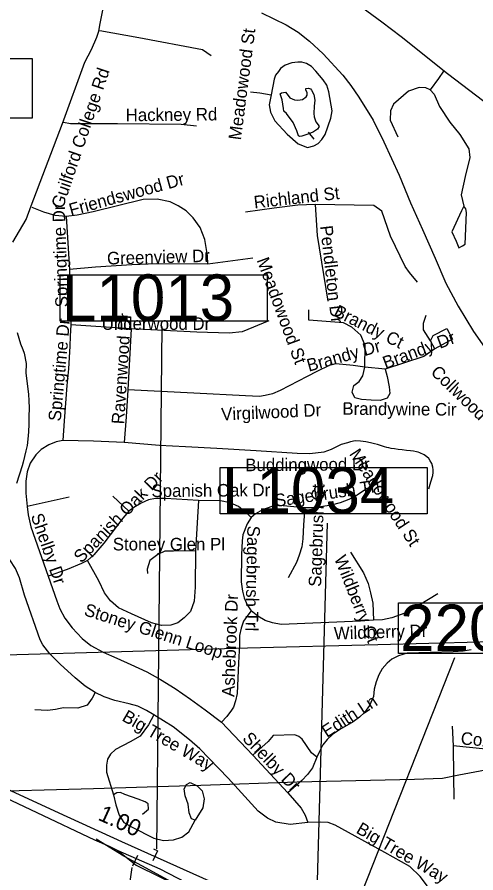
# Model space of a CAD drawing. Extents: x 1662474 to 1856135, y 779280 to 917889.
# Drawn here: x 1734056 to 1737521, y 841234 to 847701 of the extents above; entities that cross this region are included whole.
import ezdxf

# ---------------------------------------------------------------- set-up
doc = ezdxf.new("R2010")
doc.units = 0
for name, color, linetype in [('Exist Hydrographic Misc Water Feature', 7, 'Continuous'), ('Exist Hydrographic Pond Under 1500 Sq Ft', 7, 'Continuous'), ('Exist Railroad Mainline', 7, 'Continuous'), ('Exist Road Non-System Type 51', 7, 'Continuous'), ('Exist Road Non-System Type 51 Label', 7, 'Continuous'), ('Exist Road Primary Interstate Divided Center Attributed', 7, 'Continuous'), ('Exist Road Primary Interstate Ramp 1 Lane Attributed', 7, 'Continuous'), ('Exist Road Primary Interstate Service Mileage Tenths English Label', 7, 'Continuous'), ('Exist Road Primary Interstate Structure Cantilever Sign CELL', 7, 'Continuous'), ('Exist Road Primary Interstate Structure Cantilever Sign Number Label', 7, 'Continuous'), ('Exist Road Primary Interstate Structure Ovrhead Sign CELL', 7, 'Continuous'), ('Exist Road Secondary Structure Standard Bridge Number Label', 7, 'Continuous'), ('Exist Road Secondary Type 51 Attributed', 7, 'Continuous'), ('Exist Road Secondary Type 51 Label', 7, 'Continuous'), ('Exist Road Secondary Type 51 Undivided 4 Lane Attributed', 7, 'Continuous'), ('Exist Utilities Electrical Transmission Line', 7, 'Continuous')]:
    doc.layers.add(name, color=color, linetype=linetype)

msp = doc.modelspace()

# ---------------------------------------------------------------- linework, layer by layer
at = {"layer": 'Exist Hydrographic Misc Water Feature'}
msp.add_line((1736253.3, 846830.7), (1736297.8, 846777.3), dxfattribs=at)
msp.add_lwpolyline([(1734055.5, 845316.3), (1734082.8, 845230.5), (1734098.4, 845189.9), (1734110.3, 845160.1), (1734125.5, 845081.9), (1734122.8, 845009.7), (1734143.3, 844850.1), (1734144.7, 844801.7), (1734146.4, 844747.5), (1734145.6, 844680.2), (1734144.9, 844623.6), (1734142.7, 844566.2), (1734138, 844512.1), (1734131.6, 844463.8), (1734123.2, 844422.2), (1734102.3, 844338.1), (1734094.1, 844308.7), (1734051, 844175)], dxfattribs=at)
at = {"layer": 'Exist Hydrographic Pond Under 1500 Sq Ft'}
msp.add_lwpolyline([(1736266, 846820.9), (1736207.3, 846800.1), (1736191.7, 846797.5), (1736180, 846802.7), (1736169.5, 846841.8), (1736140.8, 846903), (1736090, 846973.4), (1736070.4, 846990.4), (1736067.8, 847011.2), (1736058.7, 847076.4), (1736043.1, 847122), (1736052.2, 847128.5), (1736083.5, 847133.7), (1736103, 847108.9), (1736116.1, 847089.4), (1736150, 847076.4), (1736177.4, 847072.4), (1736211.2, 847079), (1736239.9, 847098.5), (1736246.4, 847111.5), (1736247.8, 847127.2), (1736236, 847150.6), (1736237.3, 847162.4), (1736256.9, 847163.7), (1736271.2, 847158.5), (1736280.3, 847149.3), (1736296, 847115.5), (1736305.1, 847073.8), (1736298.6, 847028.1), (1736297.3, 846973.4), (1736299.9, 846946), (1736311.6, 846909.6), (1736328.6, 846886.1), (1736336.4, 846873.1), (1736324.7, 846853.5), (1736293.4, 846832.7), (1736266, 846820.9)], dxfattribs=at)
at = {"layer": 'Exist Railroad Mainline'}
msp.add_lwpolyline([(1735902.7, 847731.9), (1736088, 847641.9), (1736178.9, 847586.8), (1736264.8, 847520.1), (1736367.8, 847422.9), (1736516.2, 847261.2), (1736575.3, 847184.6), (1736636.5, 847095.9), (1736744.6, 846920.8), (1736826.9, 846757.8), (1736940.3, 846506.4), (1737026.3, 846297.6), (1737118, 846096.4), (1737213.8, 845879.3), (1737293.8, 845690.4), (1737387.5, 845516.4), (1737504.1, 845324), (1737622.3, 845156.7)], dxfattribs=at)
at = {"layer": 'Exist Road Non-System Type 51'}
for p, q in [((1734426.4, 846193), (1734451.5, 845794.4)), ((1735837.1, 845878.6), (1735496.1, 845833.8)), ((1734451.5, 845794.4), (1734461.2, 845375.4)), ((1734917.6, 845344.2), (1734461.2, 845375.4)), ((1734917.6, 845344.2), (1734891.4, 844882.9)), ((1737211.1, 845194.4), (1737177.5, 845254.8)), ((1736835.2, 845041.1), (1736682.8, 845054.5)), ((1734448.6, 844072.4), (1734132.6, 844001.2)), ((1734780.1, 844081), (1734899, 843966)), ((1735426.4, 844048.7), (1735403.5, 843666.4)), ((1735600.9, 842373.4), (1735837.4, 842123.6)), ((1737342.9, 842341.4), (1737348.6, 842193.9)), ((1735837.4, 842123.6), (1736100.9, 841839.6))]:
    msp.add_line(p, q, dxfattribs=at)
for points in [[(1735521.1, 847409), (1735456, 847452.4), (1734976.5, 847543.9), (1734780.1, 847579.1), (1734680.1, 847598)], [(1735973.6, 847112.9), (1735960.9, 847038.9), (1735969.4, 846982.8), (1736001.6, 846917.9), (1736095.4, 846816.9), (1736177.5, 846744.2), (1736248.4, 846716.1), (1736296.6, 846728.4), (1736329.8, 846746.6), (1736358.1, 846776.8), (1736381.6, 846813), (1736424.8, 846936.1), (1736435.2, 846993.5), (1736410.9, 847135.5), (1736395.6, 847186.4), (1736367.2, 847226.4), (1736310.9, 847291.9), (1736279.9, 847326.9), (1736242.1, 847351.2), (1736207.6, 847361.2), (1736175.4, 847359.7), (1736131.9, 847353.9), (1736080.4, 847337.6), (1736046.5, 847311.1), (1736029.8, 847288.5), (1736007.9, 847261.2), (1735997.4, 847231.4), (1735973.6, 847112.9)], [(1737275.6, 847292.8), (1737239.4, 847237.4), (1737175.4, 847150.5)], [(1737175.4, 847150.5), (1737143.1, 847165.7), (1737092.9, 847168.4), (1737011.9, 847141), (1736898.5, 847042.9), (1736875.9, 846991.7), (1736872.8, 846922.4), (1736930.8, 846795.4)], [(1735817.9, 847135.5), (1735888, 847127.7), (1735973.6, 847112.9)], [(1737175.4, 847150.5), (1737206.6, 847118.8), (1737247, 847025), (1737322.9, 846907.4), (1737399.8, 846813), (1737467.5, 846706.2), (1737474.1, 846640.5), (1737439.4, 846496.7), (1737409.8, 846357.1), (1737428.9, 846271.2)], [(1735411.1, 846876.8), (1735294, 846888.6), (1734815.1, 846893.9), (1734458.6, 846893.5), (1734407.4, 846905.1)], [(1735496.1, 845833.8), (1735493.2, 845899.1), (1735474.6, 846020.4), (1735438.1, 846110.9), (1735386.6, 846184.4), (1735331.9, 846237.1), (1735272.2, 846275.4), (1735211.6, 846303.5), (1735114, 846325.4), (1735007.9, 846323.2), (1734631.4, 846229.8), (1734510.1, 846204.4), (1734426.4, 846193)], [(1734426.4, 846193), (1734342.6, 846200.9), (1734258.6, 846227.2), (1734168.6, 846263.1)], [(1736306.9, 846285.7), (1736176.4, 846278.6), (1735998.5, 846257.6), (1735780.6, 846225.4)], [(1736306.9, 846285.7), (1736322.6, 846051.4), (1736401.6, 845555.2)], [(1737080.6, 845698.2), (1737020.2, 845771.2), (1736988, 845817.2), (1736875.4, 846045), (1736810.9, 846234.8), (1736749.6, 846276.2), (1736306.9, 846285.7)], [(1737428.9, 846271.2), (1737411.9, 846237.9), (1737339.9, 846077.9), (1737371.9, 846007.2), (1737391.9, 845957.6), (1737419.8, 845971.8), (1737438.9, 845985.2), (1737450.9, 846223.5), (1737443.9, 846252.6), (1737428.9, 846271.2)], [(1735496.1, 845833.8), (1735107.9, 845835.6), (1734922.6, 845829.2), (1734648.9, 845810.6), (1734451.5, 845794.4)], [(1736682.8, 845054.5), (1736684.9, 845219), (1736651, 845296.2), (1736584.9, 845358.2), (1736521.4, 845390.9), (1736258.9, 845409.9), (1736259.9, 845487.8)], [(1737177.5, 845254.8), (1737124.4, 845338.2), (1737125.5, 845388.1), (1737146.2, 845449.2)], [(1734461.2, 845375.4), (1734457.4, 845288.6), (1734454.6, 845214.6), (1734445, 845044), (1734431.4, 844916.7), (1734412.4, 844650), (1734400.9, 844501.2)], [(1735957.9, 845406.7), (1735754.6, 845321.4), (1735656.8, 845311.9), (1735412.9, 845320.1), (1734917.6, 845344.2)], [(1737177.5, 845254.8), (1737197.4, 845294.1), (1737302.6, 845348.4), (1737345.1, 845268.1), (1737211.1, 845194.4)], [(1737211.1, 845194.4), (1737128.6, 845135), (1736835.2, 845041.1)], [(1736682.8, 845054.5), (1736594.2, 845066.9), (1736464.1, 845080.2), (1736411.9, 845067.9), (1736319.8, 845021.9), (1736246.8, 844983.9)], [(1736835.2, 845041.1), (1736849.6, 844985.7), (1736867.2, 844905.7), (1736870.1, 844855.5), (1736851, 844821.7), (1736798.5, 844804.1), (1736730.8, 844805.7), (1736656.5, 844812.2), (1736607.6, 844823.2), (1736587.4, 844866.2), (1736599.5, 844916.4), (1736639.9, 844947.4), (1736665.9, 844990.4), (1736682.8, 845054.5)], [(1736246.8, 844983.9), (1736042.6, 844878.6), (1735985.6, 844854.2), (1735930.2, 844842.2), (1735887.1, 844832.7), (1735834.4, 844835.4), (1735781.9, 844837.9), (1735389.9, 844858.2), (1734891.4, 844882.9)], [(1734891.4, 844882.9), (1734878.9, 844678.9), (1734865.1, 844485.2)], [(1734400.9, 844501.2), (1734350, 844491.2), (1734296.1, 844468.7), (1734238.6, 844433.5), (1734198.5, 844393.9), (1734154.9, 844330.9), (1734131.1, 844265), (1734122.4, 844193.6), (1734122.4, 844103.9), (1734132.6, 844001.2)], [(1734865.1, 844485.2), (1734633.9, 844495.2), (1734400.9, 844501.2)], [(1736503.8, 844470.2), (1736427.9, 844433.8), (1736372.5, 844412.2), (1736267.2, 844399.9), (1736169.9, 844402.8), (1735861.5, 844421.9), (1735565.6, 844439.5), (1735327.6, 844452.4), (1735131.6, 844463.7), (1734865.1, 844485.2)], [(1737164.6, 844136.1), (1737180.9, 844189.1), (1737194.8, 844235.6), (1737198.1, 844259.2), (1737197.9, 844278.9), (1737194.8, 844300.9), (1737187.4, 844326.7), (1737175.9, 844346.6), (1737164.6, 844363.9), (1737149.9, 844376.5), (1737131.5, 844391.8), (1737097.6, 844408.9), (1737085.1, 844413), (1737071.4, 844416.4), (1737050.4, 844419.9), (1737026.9, 844422.8), (1736996.9, 844426.2), (1736963.9, 844430.1), (1736933.1, 844434), (1736905.9, 844437.7), (1736882.1, 844441.4), (1736862.5, 844445.6), (1736847.2, 844449.5), (1736830.8, 844453.9), (1736800.1, 844463.7), (1736777.8, 844469.7), (1736754.4, 844475.2), (1736724.1, 844483.4), (1736690.1, 844490.9), (1736650.6, 844497.2), (1736609.5, 844497.5), (1736573, 844491.5), (1736551, 844484.4), (1736503.8, 844470.2)], [(1734645, 842597), (1734568.9, 842645.4), (1734493.9, 842708.9), (1734382.5, 842810.4), (1734302.4, 842888.1), (1734251, 842956.9), (1734229.8, 842995.8), (1734112.6, 843333.2), (1734075.1, 843463.4), (1734044.8, 843533.2), (1734002.1, 843599.7), (1733951, 843662.1), (1733878.6, 843727.2), (1733808.5, 843768.4), (1733742.1, 843795.9), (1733480.6, 843888.6), (1733369.4, 843928.5), (1733244.5, 843988.6), (1733125.6, 844061.1), (1733038.1, 844116.2), (1732950.5, 844181.2), (1732851.9, 844268.7), (1732746.6, 844367.9)], [(1736701.1, 844141.9), (1736625.2, 844089.2), (1736561.8, 844055), (1736495.6, 844029.6), (1736427.6, 844012), (1736349.6, 843999.9), (1736280.6, 843993.4), (1736227.9, 843993.1)], [(1735426.4, 844048.7), (1735176.1, 844062.1), (1735100.6, 844062.1), (1735047.9, 844052.7), (1734994.1, 844027.4), (1734936.4, 843994.9), (1734899, 843966)], [(1734132.6, 844001.2), (1734139.8, 843939.8), (1734159.9, 843849.8), (1734289.9, 843477.1)], [(1735823.6, 843918.8), (1735796.6, 843945.9), (1735761.5, 843974.2), (1735727.9, 844001.2), (1735664.4, 844030.9), (1735592.8, 844045.6), (1735426.4, 844048.7)], [(1736227.9, 843993.1), (1736038.6, 844009.4), (1735979.4, 844002.5), (1735910.4, 843978.4), (1735857.6, 843945.9), (1735823.6, 843918.8)], [(1736227.9, 843993.1), (1736220, 843863.4), (1736213.1, 843757.1), (1736206.4, 843696.8), (1736187.5, 843635.1), (1736165.1, 843578.9), (1736102.1, 843464.5)], [(1734899, 843966), (1734855.1, 843914.6), (1734711.4, 843724.9), (1734636.4, 843637.2), (1734588.9, 843593.6)], [(1735823.6, 843918.8), (1735794, 843870.2), (1735761.8, 843789.4), (1735755.1, 843742.4), (1735749.9, 843637.7), (1735748.1, 843432.2), (1735757.6, 843361.9), (1735770.9, 843313.2), (1735793, 843259.2), (1735825, 843213.2)], [(1735403.5, 843666.4), (1735401.9, 843393.1), (1735392.8, 843286.2), (1735365.9, 843208.4), (1735318.1, 843160.5), (1735269.6, 843123.8), (1735216.9, 843105.2), (1735146.5, 843102.5), (1735071.8, 843123), (1734920.4, 843190.8), (1734821.4, 843235.6), (1734762.6, 843288.4), (1734715.1, 843351.1), (1734673.9, 843439.5), (1734588.9, 843593.6)], [(1735403.5, 843666.4), (1735237.1, 843665.8), (1735170.9, 843663.7), (1735118.1, 843639), (1735058.6, 843593.4), (1735039.4, 843528), (1735039.8, 843497)], [(1736574.1, 843656.9), (1736671.1, 843501.2), (1736706.4, 843421.4), (1736723.9, 843351.1), (1736743.1, 843272.6), (1736748.4, 843144.5)], [(1734588.9, 843593.6), (1734543.6, 843571), (1734435, 843526.2), (1734289.9, 843477.1)], [(1734289.9, 843477.1), (1734354.9, 843288.4), (1734378.9, 843228.5), (1734417.4, 843159.8), (1734472.5, 843084.4), (1734546.2, 843005.7), (1734613.8, 842951.9), (1734705.1, 842900.4), (1734809, 842855.4), (1734915.4, 842808.1), (1735036.4, 842753.4), (1735140, 842694.2), (1735249.1, 842628), (1735366.8, 842546.7), (1735476.4, 842465.5), (1735600.9, 842373.4)], [(1737233.6, 843342.9), (1737091.6, 843257.9), (1736983.5, 843197), (1736884.9, 843161.9), (1736816.1, 843146.6), (1736748.4, 843144.5)], [(1735825, 843213.2), (1735791.4, 843170.2), (1735767, 843136.2), (1735748.9, 843083.9), (1735734.4, 843027.5), (1735734.4, 842956.4), (1735727.6, 842820.9), (1735717.1, 842588.1), (1735706.6, 842533), (1735690.4, 842486.5), (1735675.1, 842462.7), (1735639.6, 842414.4), (1735600.9, 842373.4)], [(1736748.4, 843144.5), (1736648.4, 843136.2), (1736049.4, 843111.8), (1735984.6, 843122.5), (1735929.1, 843141.7), (1735875.1, 843172.6), (1735825, 843213.2)], [(1737486.4, 842920.1), (1737424.1, 842909.1), (1737348.6, 842904.9), (1737002.4, 842892.9), (1736937.4, 842874.2), (1736884.9, 842848.2), (1736851, 842818.6), (1736813.1, 842775), (1736788.2, 842731.2), (1736767.2, 842678.7), (1736752.2, 842622.5), (1736747, 842566.4), (1736717.4, 842499.2), (1736680.9, 842446.9), (1736641.5, 842409.9), (1736593, 842375.2), (1736494.2, 842318), (1736437.4, 842280.5), (1736398.2, 842242.4), (1736364.4, 842202), (1736337.4, 842146.7), (1736320, 842108.9)], [(1734645, 842597), (1734623.1, 842553.5), (1734584.6, 842501), (1734515.1, 842479.2), (1734407.6, 842479.8), (1734380.6, 842474.8), (1734345, 842467.9), (1734286.1, 842461.6), (1734190.4, 842465.2)], [(1735089.9, 842427.8), (1735034.1, 842460.2), (1734968.9, 842494.2), (1734902.8, 842511.5), (1734794.9, 842536.2), (1734712.6, 842562.9), (1734645, 842597)], [(1735089.9, 842427.8), (1735049.1, 842352.2), (1734985.1, 842266.6), (1734909, 842222.8), (1734800.1, 842165.2), (1734761.5, 842131.4), (1734738.9, 842092.6), (1734730.5, 842046.9), (1734731.4, 841995.2), (1734785.1, 841822.5)], [(1736251, 841614.1), (1736117.4, 841599.2), (1736009, 841618.1), (1735948.1, 841646.4), (1735877.8, 841700.5), (1735650.8, 841950.4), (1735435.8, 842171.1), (1735357, 842239.9), (1735234.5, 842336.2), (1735089.9, 842427.8)], [(1736320, 842108.9), (1736280.6, 842140.9), (1736209, 842244), (1736183.2, 842264.2), (1736153.6, 842276.6), (1735988.8, 842271.1), (1735952.4, 842226.4), (1735837.4, 842123.6)], [(1737956.4, 842144), (1737912.1, 842138.2), (1737869.1, 842141.4), (1737348.6, 842193.9)], [(1737348.6, 842193.9), (1737350.9, 841964.2), (1737355.1, 841789.9)], [(1736320, 842108.9), (1736287.5, 842027.8), (1736249.4, 841976.4), (1736206.4, 841931.7), (1736100.9, 841839.6)], [(1735401.9, 841633), (1735372.2, 841641.4), (1735356, 841687.1), (1735347.9, 841754.2), (1735325, 841815.4), (1735316.9, 841869.2), (1735335.8, 841902), (1735362.9, 841916.5), (1735416.9, 841891.2), (1735454.6, 841853.2), (1735469.6, 841792.6), (1735457.6, 841726.2), (1735401.9, 841633)], [(1735003.8, 841677.6), (1735049.1, 841714.1), (1735046.5, 841754.5), (1735022.4, 841770.5), (1734971.2, 841789.7), (1734868.9, 841825.9), (1734836.9, 841840.1), (1734810.1, 841839), (1734785.1, 841822.5)], [(1734785.1, 841822.5), (1734801.4, 841747.2), (1734827.6, 841668.7), (1734861.5, 841613.6), (1734925.2, 841578.7), (1735089.1, 841496.5), (1735162.9, 841478.9), (1735237.1, 841483.2), (1735299.2, 841504.7), (1735353.4, 841543.8), (1735401.9, 841633)], [(1736100.9, 841839.6), (1736200.9, 841723.4), (1736232.1, 841670.9), (1736251, 841614.1)], [(1737209.8, 841035.7), (1737148.4, 841142.2), (1737099.8, 841205.8), (1737021.4, 841281.9), (1736832.1, 841388.2), (1736457.9, 841593.9), (1736405.1, 841614.1), (1736351, 841618.1), (1736251, 841614.1)], [(1735906.6, 840497.6), (1735937.6, 840527.2), (1735947.1, 840546.2), (1735951.8, 840572.4), (1735947.6, 840599.4), (1735938.6, 840628.6), (1735907.6, 840671.9), (1735864.4, 840728.6), (1735807.6, 840788.2), (1735743.9, 840846.2), (1735672.2, 840905.8), (1735573.6, 840970.9), (1735495.4, 841014.1), (1735031.6, 841269.5), (1734862.6, 841360.1), (1734652.6, 841487.4)]]:
    msp.add_lwpolyline(points, dxfattribs=at)
at = {"layer": 'Exist Road Primary Interstate Divided Center Attributed'}
for points in [[(1733183.4, 842169.2), (1733284.7, 842121.5), (1733493.3, 842031.3), (1733586.1, 841988.1), (1733767.9, 841897.8), (1734641.5, 841483.5), (1734751, 841435), (1734817.7, 841402.7)], [(1735729, 841074), (1734847, 841467.7), (1734372.9, 841685.3), (1733510.1, 842083), (1733364.7, 842152.4)], [(1734817.7, 841402.7), (1735134.8, 841265), (1735526.5, 841061.2), (1736036.4, 840825), (1736081.9, 840803)]]:
    msp.add_lwpolyline(points, dxfattribs=at)
at = {"layer": 'Exist Road Primary Interstate Ramp 1 Lane Attributed'}
msp.add_lwpolyline([(1734817.7, 841402.7), (1734954.6, 841293.1), (1734970.3, 841285.3), (1735263.6, 841140.5), (1735549.1, 840980), (1735658.6, 840909.6), (1735752.4, 840843.1), (1735830.7, 840768.7), (1735893.2, 840694.4), (1735937.5, 840629.2), (1735946.2, 840609.5), (1735951.4, 840584), (1735955.1, 840564.6), (1735948, 840545.7), (1735938.7, 840523), (1735928.6, 840507.9), (1735916, 840490.3), (1735901.3, 840463.8)], dxfattribs=at)
at = {"layer": 'Exist Road Primary Interstate Structure Cantilever Sign CELL'}
for q in [(1735087.9, 841413.6), (1735080.8, 841323.8)]:
    msp.add_line((1735116.6, 841400.1), q, dxfattribs=at)
at = {"layer": 'Exist Road Primary Interstate Structure Cantilever Sign Number Label'}
for p, q in [((1735110.4, 841416.4), (1735151.3, 845362.4)), ((1736312.7, 840715), (1736401.3, 843876.4))]:
    msp.add_line(p, q, dxfattribs=at)
for points in [[(1734381.6, 845753.1), (1735944.6, 845753.1), (1735944.6, 845404.2), (1734381.6, 845404.2)], [(1735590.7, 844296.2), (1737153.7, 844296.2), (1737153.7, 843947.3), (1735590.7, 843947.3)]]:
    msp.add_lwpolyline(points, close=True, dxfattribs=at)
at = {"layer": 'Exist Road Primary Interstate Structure Ovrhead Sign CELL'}
for p, q in [((1734965.8, 841364.5), (1734928.8, 841284.1)), ((1734922.7, 841275.2), (1734451.4, 837916.4))]:
    msp.add_line(p, q, dxfattribs=at)
msp.add_lwpolyline([(1732274.5, 847386.8), (1734170.5, 847386.8), (1734170.5, 846937.8), (1732274.5, 846937.8)], close=True, dxfattribs=at)
at = {"layer": 'Exist Road Secondary Structure Standard Bridge Number Label'}
msp.add_line((1736527, 840748.4), (1737361.1, 842860.3), dxfattribs=at)
msp.add_lwpolyline([(1736935.9, 843275), (1737864.9, 843275), (1737864.9, 842890.9), (1736935.9, 842890.9)], close=True, dxfattribs=at)
at = {"layer": 'Exist Road Secondary Type 51 Attributed'}
msp.add_lwpolyline([(1734024.7, 845999.4), (1734123.3, 846170), (1734162.2, 846273.7), (1734399.8, 846897.3), (1734566.4, 847361.2), (1734616.8, 847457), (1734657.7, 847549.4), (1734673.3, 847594), (1734682.4, 847652.5), (1734704.9, 847766.6)], dxfattribs=at)
at = {"layer": 'Exist Road Secondary Type 51 Undivided 4 Lane Attributed'}
msp.add_lwpolyline([(1737632.7, 847021.5), (1737307.5, 847271.9), (1736957.7, 847552.1), (1736809.6, 847663.3), (1736658.3, 847772.6)], dxfattribs=at)
at = {"layer": 'Exist Utilities Electrical Transmission Line'}
for points in [[(1737935, 842987.8), (1736781.6, 842957.7), (1735796.4, 842932.2), (1734845.2, 842903.9), (1733966, 842879.2), (1733008.8, 842853.1), (1732253.9, 842835), (1731929, 842824.2), (1731751.3, 842818.3), (1731396.9, 842806.1), (1730962.4, 842790.5), (1730263.6, 842779.7)], [(1741028.8, 842329.1), (1740706.6, 842324.5), (1739933.6, 842312.6), (1739116.7, 842289), (1738926.3, 842283.1), (1738742, 842251.1), (1738424.8, 842184.3), (1738123.8, 842119.4), (1737726.7, 842035.4), (1737391.6, 841971), (1737269.2, 841946.3), (1737057, 841940.4), (1736172, 841919.6), (1735442.9, 841893.2), (1734633.8, 841867.7), (1733696.8, 841843.4), (1732699.5, 841813.9), (1731780.4, 841791.4), (1730871.2, 841760.9)]]:
    msp.add_lwpolyline(points, dxfattribs=at)

# ---------------------------------------------------------------- texts
at = {"layer": 'Exist Road Non-System Type 51 Label'}
for s, rotation, p in [('Meadowood St', 82.5708, (1735746.1, 846767.5)), ('Hackney Rd', 0.58196, (1734876.3, 846913.2)), ('Friendswood Dr', 15.53256, (1734463, 846196.3)), ('Richland St', 6.41178, (1735848.9, 846253.9)), ('Springtime Dr', 91.82086, (1734440.8, 845509.2)), ('Pendleton Dr', 276.62591, (1736343.6, 846120.9)), ('Greenview Dr', 1.52857, (1734736.3, 845830.6)), ('Meadowood St', 290.21332, (1735864.2, 845864.5)), ('Brandy Ct', 333.38641, (1736440.2, 845446.6)), ('Springtime Dr', 84.78511, (1734385.8, 844643.7)), ('Ravenwood Dr', 86.24377, (1734864, 844621.8)), ('Brandy Dr', 20.54595, (1736838.6, 845039.7)), ('Brandy Dr', 15.6782, (1736259.4, 845020.4)), ('Collwood Ct', 315.83732, (1737173.4, 845010.3)), ('Virgilwood Dr', 2.51206, (1735599.1, 844652.6)), ('Brandywine Cir', 359.51362, (1736512.4, 844695.9)), ('Meadowood St', 303.42899, (1736561.1, 844399.6)), ('Buddingwood Dr', 0.40503, (1735779.5, 844269)), ('Spanish Oak Dr', 45.76184, (1734541.2, 843569.8)), ('Sagebrush Trl', 8.2645, (1736010, 843999.2)), ('Spanish Oak Dr', 0.40503, (1735071.2, 844073.7)), ('Sagebrush Ct', 88.12329, (1736352, 843394.5)), ('Shelby Dr', 288.99413, (1734158.2, 843931.9)), ('Sagebrush Trl', 268.92304, (1735795.1, 843858.3)), ('Wildberry Ct', 291.75467, (1736448.7, 843610.8)), ('Ashebrook Dr', 87.91167, (1735696.4, 842562.3)), ('Stoney Glenn Loop', 342.24729, (1734555.4, 843182.5)), ('Wildberry Dr', 1.71167, (1736449.8, 842996.9)), ('Edith Ln', 32.93709, (1736395.7, 842252.6)), ('Big Tree Way', 329.74417, (1734841.5, 842388.4)), ('Shelby Dr', 313.57622, (1735751.5, 842243.6)), ('Cox Pl', 355.34233, (1737403.9, 842204.8)), ('Big Tree Way', 329.74417, (1736609.5, 841540.1))]:
    msp.add_text(s, height=95, rotation=rotation, dxfattribs=at).set_placement(p)
for s, p in [('Underwood Dr', (1734695.5, 845337.1)), ('Stoney Glen Pl', (1734778.7, 843670.5))]:
    msp.add_text(s, height=95, dxfattribs=at).set_placement(p)
at = {"layer": 'Exist Road Primary Interstate Service Mileage Tenths English Label'}
msp.add_text('1.00', height=125, rotation=335.59097, dxfattribs=at).set_placement((1734659.7, 841637.5))
at = {"layer": 'Exist Road Primary Interstate Structure Cantilever Sign Number Label'}
for s, p in [('L1013', (1734394.1, 845406.2)), ('L1034', (1735603.3, 843949.4))]:
    msp.add_text(s, height=350, dxfattribs=at).set_placement(p)
at = {"layer": 'Exist Road Secondary Structure Standard Bridge Number Label'}
msp.add_text('220', height=350, dxfattribs=at).set_placement((1736948.5, 842910.7))
at = {"layer": 'Exist Road Secondary Type 51 Label'}
msp.add_text('Guilford College Rd', height=95, rotation=71.29907, dxfattribs=at).set_placement((1734401.1, 846247))

doc.saveas('drawing.dxf')
